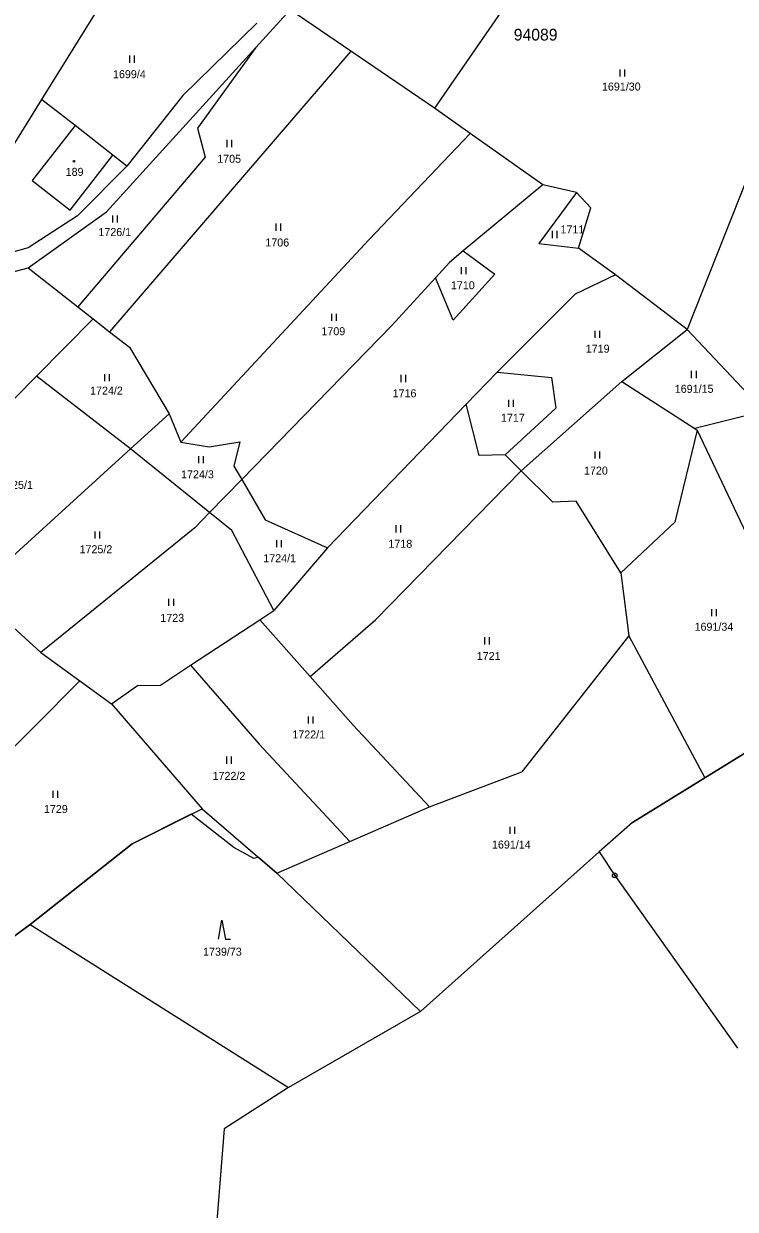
# Model space of a CAD drawing. Extents: x -445050 to -440454, y -1134563 to -1129741.
# Drawn here: x -444526.5 to -444375.4, y -1133120.7 to -1132868.8 of the extents above; entities that cross this region are included whole.
import ezdxf

# ---------------------------------------------------------------- set-up
doc = ezdxf.new("R2010")
doc.units = 0
for name, color, linetype in [('Vrstva 1', 7, 'Continuous'), ('Vrstva 18', 7, 'Continuous'), ('Vrstva 19', 7, 'Continuous'), ('Vrstva 24', 7, 'Continuous'), ('Vrstva 25', 7, 'Continuous'), ('Vrstva 3', 7, 'Continuous'), ('Vrstva 37', 7, 'Continuous'), ('Vrstva 4', 7, 'Continuous'), ('Vrstva 52', 7, 'Continuous'), ('Vrstva 53', 7, 'Continuous'), ('Vrstva 6', 7, 'Continuous')]:
    doc.layers.add(name, color=color, linetype=linetype)

msp = doc.modelspace()

# ---------------------------------------------------------------- linework, layer by layer
at = {"layer": 'Vrstva 1'}
for points in [[(-444509.89, -1132864.36), (-444522.68, -1132884.96)], [(-444469.93, -1132865.9), (-444477.18, -1132873.88)], [(-444477.01, -1132868.74), (-444492.72, -1132884.06)], [(-444477.18, -1132873.88), (-444508.93, -1132908.79)], [(-444522.68, -1132884.96), (-444530.26, -1132897.16)], [(-444515.58, -1132890.49), (-444522.68, -1132884.96)], [(-444492.72, -1132884.06), (-444504.56, -1132899.08)], [(-444507.54, -1132896.76), (-444515.58, -1132890.49)], [(-444504.56, -1132899.08), (-444507.54, -1132896.76)], [(-444504.56, -1132899.08), (-444515.07, -1132909.68)], [(-444525.55, -1132920.67), (-444508.93, -1132908.79)], [(-444515.07, -1132909.68), (-444525.52, -1132916.46)], [(-444525.52, -1132916.46), (-444529.6, -1132917.61)], [(-444548.96, -1132926.86), (-444525.55, -1132920.67)], [(-444381.89, -1133029.04), (-444356.05, -1133013.1)], [(-444397.28, -1133038.54), (-444381.89, -1133029.04)], [(-444503.49, -1133043.07), (-444488.63, -1133035.65)], [(-444488.63, -1133035.65), (-444472.76, -1133049.31)], [(-444397.28, -1133038.54), (-444404.32, -1133044.82)], [(-444525.14, -1133060.19), (-444503.49, -1133043.07)], [(-444404.32, -1133044.82), (-444442.24, -1133078.69)], [(-444404.32, -1133044.82), (-444401.02, -1133049.78)], [(-444472.76, -1133049.31), (-444442.24, -1133078.69)], [(-444401.02, -1133049.78), (-444374.94, -1133086.5)], [(-444531.25, -1133064.79), (-444525.14, -1133060.19)], [(-444525.14, -1133060.19), (-444470.27, -1133094.83)], [(-444442.24, -1133078.69), (-444470.27, -1133094.83)], [(-444470.27, -1133094.83), (-444483.9, -1133103.64)], [(-444483.9, -1133103.64), (-444486.63, -1133137.52)]]:
    msp.add_lwpolyline(points, dxfattribs=at)
at = {"layer": 'Vrstva 24'}
for radius in [0.5, 0.1]:
    msp.add_circle((-444401.02, -1133049.78), radius, dxfattribs=at)
at = {"layer": 'Vrstva 25'}
for p, q in [((-444503.95, -1132877.12), (-444503.95, -1132875.62)), ((-444502.95, -1132877.12), (-444502.95, -1132875.62)), ((-444399.86, -1132880.07), (-444399.86, -1132878.57)), ((-444398.86, -1132880.07), (-444398.86, -1132878.57)), ((-444483.31, -1132895.03), (-444483.31, -1132893.53)), ((-444482.31, -1132895.03), (-444482.31, -1132893.53)), ((-444507.58, -1132911.1), (-444507.58, -1132909.6)), ((-444506.58, -1132911.1), (-444506.58, -1132909.6)), ((-444472.89, -1132912.81), (-444472.89, -1132911.31)), ((-444471.89, -1132912.81), (-444471.89, -1132911.31)), ((-444414.26, -1132914.37), (-444414.26, -1132912.87)), ((-444413.26, -1132914.37), (-444413.26, -1132912.87)), ((-444433.58, -1132922.07), (-444433.58, -1132920.57)), ((-444432.58, -1132922.07), (-444432.58, -1132920.57)), ((-444461.09, -1132931.97), (-444461.09, -1132930.47)), ((-444460.09, -1132931.97), (-444460.09, -1132930.47)), ((-444405.2, -1132935.57), (-444405.2, -1132934.07)), ((-444404.2, -1132935.57), (-444404.2, -1132934.07)), ((-444509.29, -1132944.79), (-444509.29, -1132943.29)), ((-444508.29, -1132944.79), (-444508.29, -1132943.29)), ((-444446.39, -1132944.96), (-444446.39, -1132943.46)), ((-444445.39, -1132944.96), (-444445.39, -1132943.46)), ((-444384.69, -1132944.12), (-444384.69, -1132942.62)), ((-444383.69, -1132944.12), (-444383.69, -1132942.62)), ((-444423.48, -1132950.26), (-444423.48, -1132948.76)), ((-444422.48, -1132950.26), (-444422.48, -1132948.76)), ((-444489.33, -1132962.2), (-444489.33, -1132960.7)), ((-444488.33, -1132962.2), (-444488.33, -1132960.7)), ((-444405.19, -1132961.21), (-444405.19, -1132959.71)), ((-444404.19, -1132961.21), (-444404.19, -1132959.71)), ((-444511.29, -1132978.21), (-444511.29, -1132976.71)), ((-444510.29, -1132978.21), (-444510.29, -1132976.71)), ((-444447.45, -1132976.91), (-444447.45, -1132975.41)), ((-444446.45, -1132976.91), (-444446.45, -1132975.41)), ((-444472.76, -1132980.07), (-444472.76, -1132978.57)), ((-444471.76, -1132980.07), (-444471.76, -1132978.57)), ((-444495.65, -1132992.55), (-444495.65, -1132991.05)), ((-444494.65, -1132992.55), (-444494.65, -1132991.05)), ((-444380.41, -1132994.72), (-444380.41, -1132993.22)), ((-444379.41, -1132994.72), (-444379.41, -1132993.22)), ((-444428.61, -1133000.71), (-444428.61, -1132999.21)), ((-444427.61, -1133000.71), (-444427.61, -1132999.21)), ((-444466.06, -1133017.5), (-444466.06, -1133016)), ((-444465.06, -1133017.5), (-444465.06, -1133016)), ((-444483.37, -1133026.06), (-444483.37, -1133024.56)), ((-444482.37, -1133026.06), (-444482.37, -1133024.56)), ((-444520.22, -1133033.33), (-444520.22, -1133031.83)), ((-444519.22, -1133033.33), (-444519.22, -1133031.83)), ((-444423.25, -1133040.96), (-444423.25, -1133039.46)), ((-444422.25, -1133040.96), (-444422.25, -1133039.46))]:
    msp.add_line(p, q, dxfattribs=at)
msp.add_lwpolyline([(-444485.12, -1133063.32), (-444484.42, -1133059.32), (-444483.62, -1133063.32), (-444482.62, -1133063.32)], dxfattribs=at)
msp.add_circle((-444515.81, -1132898.05), 0.175, dxfattribs=at)
at = {"layer": 'Vrstva 3'}
for points in [[(-444515.58, -1132890.49), (-444524.68, -1132902.16)], [(-444507.54, -1132896.76), (-444515.58, -1132890.49)], [(-444516.64, -1132908.43), (-444507.54, -1132896.76)], [(-444524.68, -1132902.16), (-444516.64, -1132908.43)]]:
    msp.add_lwpolyline(points, dxfattribs=at)
at = {"layer": 'Vrstva 37'}
msp.add_circle((-444515.81, -1132898.05), 0.175, dxfattribs=at)
at = {"layer": 'Vrstva 4'}
for points in [[(-444515.58, -1132890.49), (-444524.68, -1132902.16)], [(-444516.64, -1132908.43), (-444507.54, -1132896.76)], [(-444524.68, -1132902.16), (-444516.64, -1132908.43)]]:
    msp.add_lwpolyline(points, dxfattribs=at)
at = {"layer": 'Vrstva 52'}
msp.add_lwpolyline([(-444356.05, -1133013.1), (-444381.89, -1133029.04), (-444397.28, -1133038.54), (-444404.32, -1133044.82), (-444442.24, -1133078.69), (-444472.76, -1133049.31), (-444476.72, -1133045.9), (-444477.64, -1133046.21), (-444481.89, -1133043.87), (-444490.95, -1133036.81), (-444503.49, -1133043.07), (-444525.14, -1133060.19), (-444531.25, -1133064.79), (-444531.28, -1133079.99), (-444534.05, -1133090.9), (-444536.17, -1133101.98), (-444547.23, -1133120.38), (-444564.39, -1133110.9), (-444570.76, -1133124.08)], dxfattribs=at)
at = {"layer": 'Vrstva 6'}
for points in [[(-444408.16, -1132841.61), (-444439.27, -1132886.78)], [(-444457.02, -1132874.69), (-444469.93, -1132865.9)], [(-444358.98, -1132866.48), (-444385.62, -1132933.83)], [(-444457.02, -1132874.69), (-444508.27, -1132934.27)], [(-444477.18, -1132873.88), (-444489.61, -1132891.06)], [(-444439.27, -1132886.78), (-444457.02, -1132874.69)], [(-444431.74, -1132892.13), (-444439.27, -1132886.78)], [(-444489.61, -1132891.06), (-444487.96, -1132897.17)], [(-444431.74, -1132892.13), (-444453.12, -1132914.69)], [(-444416.31, -1132903.09), (-444431.74, -1132892.13)], [(-444487.96, -1132897.17), (-444514.96, -1132929)], [(-444416.31, -1132903.09), (-444433.16, -1132917.08)], [(-444409.1, -1132904.69), (-444416.31, -1132903.09)], [(-444409.1, -1132904.69), (-444417.11, -1132915.56)], [(-444406.1, -1132907.94), (-444409.1, -1132904.69)], [(-444408.71, -1132916.5), (-444406.1, -1132907.94)], [(-444453.12, -1132914.69), (-444493.14, -1132957.77)], [(-444417.11, -1132915.56), (-444408.71, -1132916.5)], [(-444400.89, -1132922.2), (-444408.71, -1132916.5)], [(-444433.16, -1132917.08), (-444436.06, -1132919.55)], [(-444433.16, -1132917.08), (-444426.49, -1132922.07)], [(-444525.55, -1132920.67), (-444514.96, -1132929)], [(-444436.06, -1132919.55), (-444439.09, -1132922.86)], [(-444439.09, -1132922.86), (-444448.41, -1132933.02)], [(-444435.31, -1132931.82), (-444439.09, -1132922.86)], [(-444426.49, -1132922.07), (-444435.31, -1132931.82)], [(-444400.89, -1132922.2), (-444409.4, -1132926.31)], [(-444385.62, -1132933.83), (-444400.89, -1132922.2)], [(-444409.4, -1132926.31), (-444425.96, -1132942.9)], [(-444514.96, -1132929), (-444511.71, -1132931.56)], [(-444511.71, -1132931.56), (-444523.77, -1132943.73)], [(-444511.71, -1132931.56), (-444508.27, -1132934.27)], [(-444448.41, -1132933.02), (-444480.19, -1132965.7)], [(-444399.49, -1132944.84), (-444385.62, -1132933.83)], [(-444369.29, -1132951.14), (-444385.62, -1132933.83)], [(-444508.27, -1132934.27), (-444504.05, -1132937.58)], [(-444504.05, -1132937.58), (-444495.58, -1132951.7)], [(-444523.77, -1132943.73), (-444532.7, -1132952.73)], [(-444503.79, -1132959.17), (-444523.77, -1132943.73)], [(-444425.96, -1132942.9), (-444432.53, -1132949.7)], [(-444425.96, -1132942.9), (-444414.43, -1132943.98)], [(-444414.43, -1132943.98), (-444413.51, -1132950.5)], [(-444420.88, -1132963.83), (-444399.49, -1132944.84)], [(-444399.49, -1132944.84), (-444384.04, -1132954.85)], [(-444495.58, -1132951.7), (-444503.79, -1132959.17)], [(-444495.58, -1132951.7), (-444493.14, -1132957.77)], [(-444432.53, -1132949.7), (-444462.01, -1132980.19)], [(-444429.78, -1132960.55), (-444432.53, -1132949.7)], [(-444413.51, -1132950.5), (-444424.28, -1132960.46)], [(-444369.29, -1132951.14), (-444384.04, -1132954.85)], [(-444383.51, -1132955.19), (-444388.29, -1132974.72)], [(-444384.04, -1132954.85), (-444383.51, -1132955.19)], [(-444383.51, -1132955.19), (-444356.05, -1133013.1)], [(-444503.79, -1132959.17), (-444537.09, -1132989.46)], [(-444487.01, -1132972.72), (-444503.79, -1132959.17)], [(-444493.14, -1132957.77), (-444487.11, -1132958.73)], [(-444487.11, -1132958.73), (-444480.59, -1132957.7)], [(-444480.59, -1132957.7), (-444481.86, -1132962.84)], [(-444424.28, -1132960.46), (-444429.78, -1132960.55)], [(-444424.28, -1132960.46), (-444420.88, -1132963.83)], [(-444481.86, -1132962.84), (-444480.19, -1132965.7)], [(-444451.82, -1132995.51), (-444420.88, -1132963.83)], [(-444420.88, -1132963.83), (-444414.13, -1132970.52)], [(-444480.19, -1132965.7), (-444487.01, -1132972.72)], [(-444480.19, -1132965.7), (-444475.21, -1132974.23)], [(-444409.21, -1132970.31), (-444414.13, -1132970.52)], [(-444399.74, -1132985.5), (-444409.21, -1132970.31)], [(-444487.01, -1132972.72), (-444490.17, -1132975.96)], [(-444482.33, -1132976.5), (-444487.01, -1132972.72)], [(-444475.21, -1132974.23), (-444462.01, -1132980.19)], [(-444490.17, -1132975.96), (-444522.85, -1133002.44)], [(-444473.37, -1132993.49), (-444482.33, -1132976.5)], [(-444388.29, -1132974.72), (-444399.74, -1132985.5)], [(-444462.01, -1132980.19), (-444473.37, -1132993.49)], [(-444399.74, -1132985.5), (-444397.99, -1132998.92)], [(-444537.09, -1132989.46), (-444522.85, -1133002.44)], [(-444476.36, -1132995.46), (-444473.37, -1132993.49)], [(-444491.05, -1133005.15), (-444476.36, -1132995.46)], [(-444476.36, -1132995.46), (-444465.69, -1133007.55)], [(-444465.69, -1133007.55), (-444451.82, -1132995.51)], [(-444397.99, -1132998.92), (-444420.73, -1133027.81)], [(-444397.99, -1132998.92), (-444381.89, -1133029.04)], [(-444522.85, -1133002.44), (-444514.57, -1133008.44)], [(-444497.47, -1133009.39), (-444491.05, -1133005.15)], [(-444491.05, -1133005.15), (-444476.53, -1133021.9)], [(-444533.77, -1133027.73), (-444514.57, -1133008.44)], [(-444514.57, -1133008.44), (-444507.83, -1133013.33)], [(-444507.83, -1133013.33), (-444502.32, -1133009.42)], [(-444502.32, -1133009.42), (-444497.47, -1133009.39)], [(-444465.69, -1133007.55), (-444456.56, -1133017.89)], [(-444507.83, -1133013.33), (-444488.63, -1133035.65)], [(-444456.56, -1133017.89), (-444440.36, -1133035.23)], [(-444476.53, -1133021.9), (-444457.25, -1133042.57)], [(-444440.36, -1133035.23), (-444420.73, -1133027.81)], [(-444457.25, -1133042.57), (-444440.36, -1133035.23)], [(-444472.76, -1133049.31), (-444457.25, -1133042.57)]]:
    msp.add_lwpolyline(points, dxfattribs=at)

# ---------------------------------------------------------------- texts
at = {"layer": 'Vrstva 18'}
for s, p in [('1699/4', (-444507.53, -1132880.41)), ('1691/30', (-444403.73, -1132883.04)), ('1705', (-444485.41, -1132898.38)), ('1726/1', (-444510.63, -1132913.95)), ('1711', (-444412.53, -1132913.39)), ('1706', (-444475.19, -1132916.17)), ('1710', (-444435.79, -1132925.25)), ('1709', (-444463.29, -1132935.02)), ('1719', (-444407.17, -1132938.73)), ('1724/2', (-444512.4, -1132947.64)), ('1716', (-444448.17, -1132948.22)), ('1691/15', (-444388.27, -1132947.26)), ('1717', (-444425.18, -1132953.42)), ('1724/3', (-444493.08, -1132965.43)), ('1720', (-444407.54, -1132964.63)), ('1725/1', (-444531.49, -1132967.67)), ('1718', (-444449.06, -1132980.18)), ('1725/2', (-444514.63, -1132981.34)), ('1724/1', (-444475.62, -1132983.25)), ('1723', (-444497.48, -1132995.92)), ('1691/34', (-444384.07, -1132997.81)), ('1721', (-444430.31, -1133004.03)), ('1722/1', (-444469.45, -1133020.7)), ('1722/2', (-444486.39, -1133029.5)), ('1729', (-444522.19, -1133036.54)), ('1691/14', (-444427.08, -1133044.09)), ('1739/73', (-444488.41, -1133066.85))]:
    msp.add_text(s, height=1.7, dxfattribs=at).set_placement(p)
at = {"layer": 'Vrstva 19'}
msp.add_text('189', height=1.7, dxfattribs=at).set_placement((-444517.58, -1132901.16))
at = {"layer": 'Vrstva 53'}
msp.add_text('94089', height=2.5, dxfattribs=at).set_placement((-444422.46, -1132872.41))

doc.saveas('drawing.dxf')
